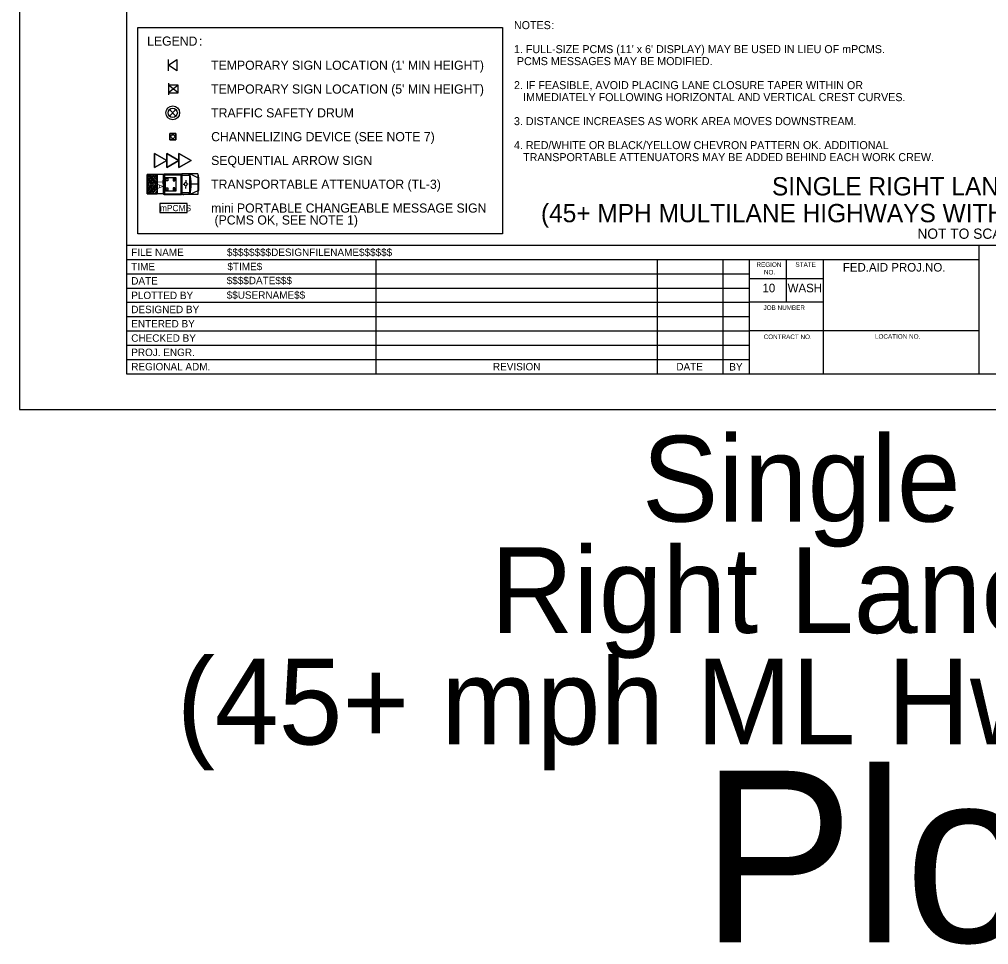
# Model space of a CAD drawing. Extents: x 99958 to 100176, y 99935 to 100011.
# Drawn here: x 100079.06 to 100087.54, y 99995.01 to 100003.1 of the extents above; entities that cross this region are included whole.
import ezdxf

# ---------------------------------------------------------------- set-up
doc = ezdxf.new("R2010")
doc.units = 0
for name, color, linetype in [('SH_DE_DetailHeading1Text', 7, 'Continuous'), ('SH_GI_GeneralNotesBodyText', 7, 'Continuous'), ('SH_GI_PlotLimits', 7, 'Continuous'), ('SH_GI_SheetBorder', 7, 'Continuous'), ('SH_GI_SheetLocationText', 7, 'Continuous'), ('SH_GI_SheetTextInCells', 7, 'Continuous'), ('SH_GI_TitleBlockText', 7, 'Continuous'), ('TR_WZ_PCMS', 7, 'Continuous'), ('TR_WZ_PortableSignMount5ftMinBlk-Wht', 7, 'Continuous'), ('TR_WZ_PortableSignMountBlk-Wht', 7, 'Continuous'), ('TR_WZ_SequentialArrowSign', 7, 'Continuous'), ('TR_WZ_TrafficCone', 7, 'Continuous'), ('TR_WZ_TrafficSafetyDrum', 7, 'Continuous'), ('TR_WZ_TransportableAttenuator', 7, 'Continuous'), ('TR_WZ_WorkZoneTextCurrent', 7, 'Continuous')]:
    doc.layers.add(name, color=color, linetype=linetype)

msp = doc.modelspace()

# ---------------------------------------------------------------- linework, layer by layer
at = {"layer": 'SH_GI_PlotLimits'}
msp.add_lwpolyline([(100079.0625, 99999.6875), (100096.0625, 99999.6875), (100096.0625, 100010.6875), (100079.0625, 100010.6875)], close=True, dxfattribs=at)
at = {"layer": 'SH_GI_SheetBorder'}
for p, q in [((100080, 100010.375), (100080, 100000)), ((100080, 100001.1259), (100095.75, 100001.1259)), ((100087.4566, 100000), (100087.4566, 100001.1259)), ((100080, 100001.0008), (100087.4566, 100001.0008)), ((100082.179, 100001.0008), (100082.179, 100000)), ((100084.641, 100001.0008), (100084.641, 100000)), ((100085.2164, 100001.0008), (100085.2164, 100000)), ((100085.4451, 100001.0008), (100085.4451, 100000)), ((100085.7719, 100000.6255), (100085.7719, 100001.0008)), ((100086.0956, 100000), (100086.0956, 100001.0008)), ((100080, 100000.8757), (100082.1821, 100000.8757)), ((100082.1821, 100000.8757), (100085.4466, 100000.8757)), ((100086.0958, 100000.831), (100085.4466, 100000.831)), ((100080, 100000.7506), (100082.1821, 100000.7506)), ((100082.1821, 100000.7506), (100085.4466, 100000.7506)), ((100080, 100000.6255), (100085.4466, 100000.6255)), ((100086.0958, 100000.6255), (100085.4466, 100000.6255)), ((100080, 100000.5004), (100085.4466, 100000.5004)), ((100080, 100000.3753), (100085.4466, 100000.3753)), ((100087.4566, 100000.3753), (100085.4466, 100000.3753)), ((100080, 100000.2502), (100085.4466, 100000.2502)), ((100080, 100000.1251), (100085.4466, 100000.1251)), ((100080, 100000), (100095.75, 100000))]:
    msp.add_line(p, q, dxfattribs=at)
at = {"layer": 'TR_WZ_PCMS'}
msp.add_lwpolyline([(100080.2899, 100001.41), (100080.5299, 100001.41), (100080.5299, 100001.49), (100080.2899, 100001.49)], close=True, dxfattribs=at)
msp.add_lwpolyline([(100080.2899, 100001.41), (100080.5299, 100001.41), (100080.5299, 100001.49), (100080.2899, 100001.49), (100080.2899, 100001.41)], dxfattribs=at)
at = {"layer": 'TR_WZ_PortableSignMount5ftMinBlk-Wht'}
for p, q in [((100080.3682, 100002.5414), (100080.3682, 100002.4414)), ((100080.4516, 100002.4589), (100080.3682, 100002.5239)), ((100080.4516, 100002.5239), (100080.3682, 100002.4589)), ((100080.4099, 100002.4914), (100080.4099, 100002.4914)), ((100080.41, 100002.4914), (100080.41, 100002.4914))]:
    msp.add_line(p, q, dxfattribs=at)
msp.add_lwpolyline([(100080.4516, 100002.4589), (100080.4516, 100002.5239), (100080.3682, 100002.5239), (100080.3682, 100002.4589)], close=True, dxfattribs=at)
at = {"layer": 'TR_WZ_PortableSignMountBlk-Wht'}
msp.add_line((100080.3682, 100002.6497), (100080.3682, 100002.7497), dxfattribs=at)
msp.add_lwpolyline([(100080.3682, 100002.6996), (100080.44, 100002.7497), (100080.44, 100002.6497)], close=True, dxfattribs=at)
at = {"layer": 'TR_WZ_SequentialArrowSign'}
for points in [[(100080.3508, 100001.8666), (100080.2441, 100001.8048), (100080.2441, 100001.9284), (100080.3508, 100001.8666)], [(100080.2441, 100001.9284), (100080.2441, 100001.8048), (100080.3508, 100001.8666), (100080.2441, 100001.9284)], [(100080.4575, 100001.8666), (100080.3508, 100001.8048), (100080.3508, 100001.8666), (100080.3508, 100001.9284), (100080.4575, 100001.8666)], [(100080.3508, 100001.9284), (100080.3508, 100001.8666), (100080.3508, 100001.8048), (100080.4575, 100001.8666), (100080.3508, 100001.9284)], [(100080.5641, 100001.8666), (100080.4575, 100001.8048), (100080.4575, 100001.8666), (100080.4575, 100001.9284), (100080.5641, 100001.8666)], [(100080.4575, 100001.9284), (100080.4575, 100001.8666), (100080.4575, 100001.8048), (100080.5641, 100001.8666), (100080.4575, 100001.9284)]]:
    msp.add_lwpolyline(points, dxfattribs=at)
at = {"layer": 'TR_WZ_TrafficCone'}
for points in [[(100080.4308, 100002.1016), (100080.4308, 100002.0482), (100080.3775, 100002.0482), (100080.3775, 100002.1016), (100080.4308, 100002.1016)], [(100080.3775, 100002.1016), (100080.3775, 100002.0482), (100080.4308, 100002.0482), (100080.4308, 100002.1016), (100080.3775, 100002.1016)]]:
    msp.add_lwpolyline(points, dxfattribs=at)
msp.add_circle((100080.4041, 100002.0749), 0.0167, dxfattribs=at)
at = {"layer": 'TR_WZ_TrafficSafetyDrum'}
for p, q in [((100080.4324, 100002.3114), (100080.3758, 100002.2549)), ((100080.4324, 100002.2549), (100080.3758, 100002.3114))]:
    msp.add_line(p, q, dxfattribs=at)
for radius in [0.06, 0.06, 0.04]:
    msp.add_circle((100080.4041, 100002.2832), radius, dxfattribs=at)
at = {"layer": 'TR_WZ_TransportableAttenuator'}
for p, q in [((100080.1791, 100001.7269), (100080.2355, 100001.659)), ((100080.1791, 100001.705), (100080.1791, 100001.7269)), ((100080.2355, 100001.659), (100080.1791, 100001.7269)), ((100080.1791, 100001.7269), (100080.1791, 100001.705)), ((100080.2174, 100001.6592), (100080.1791, 100001.705)), ((100080.1791, 100001.705), (100080.2174, 100001.6592)), ((100080.2551, 100001.6585), (100080.185, 100001.743)), ((100080.185, 100001.743), (100080.2041, 100001.743)), ((100080.185, 100001.743), (100080.2551, 100001.6585)), ((100080.2041, 100001.743), (100080.185, 100001.743)), ((100080.2041, 100001.743), (100080.2676, 100001.6659)), ((100080.2676, 100001.6659), (100080.2041, 100001.743)), ((100080.2676, 100001.6908), (100080.2248, 100001.743)), ((100080.2248, 100001.743), (100080.2439, 100001.743)), ((100080.2439, 100001.743), (100080.2248, 100001.743)), ((100080.2248, 100001.743), (100080.2676, 100001.6908)), ((100080.2439, 100001.743), (100080.2676, 100001.7144)), ((100080.2676, 100001.7144), (100080.2439, 100001.743)), ((100080.2676, 100001.574), (100080.2676, 100001.743)), ((100080.3279, 100001.743), (100080.2676, 100001.743)), ((100080.2676, 100001.7144), (100080.2676, 100001.6908)), ((100080.2676, 100001.6908), (100080.2676, 100001.7144)), ((100080.3208, 100001.7399), (100080.3208, 100001.5768)), ((100080.3241, 100001.7454), (100080.3274, 100001.7454)), ((100080.3274, 100001.7454), (100080.3274, 100001.5713)), ((100080.3279, 100001.7483), (100080.4803, 100001.7483)), ((100080.3279, 100001.7483), (100080.3279, 100001.5683)), ((100080.3279, 100001.7427), (100080.3279, 100001.574)), ((100080.3323, 100001.7411), (100080.3323, 100001.5755)), ((100080.3323, 100001.7411), (100080.476, 100001.7411)), ((100080.476, 100001.7411), (100080.476, 100001.5755)), ((100080.4803, 100001.7483), (100080.4803, 100001.5683)), ((100080.4824, 100001.7483), (100080.4824, 100001.5683)), ((100080.6223, 100001.7483), (100080.4824, 100001.7483)), ((100080.551, 100001.7344), (100080.4824, 100001.7344)), ((100080.5014, 100001.7509), (100080.493, 100001.7509)), ((100080.5175, 100001.694), (100080.5175, 100001.6794)), ((100080.551, 100001.7483), (100080.5421, 100001.7344)), ((100080.551, 100001.7483), (100080.551, 100001.5683)), ((100080.5523, 100001.7483), (100080.5523, 100001.5683)), ((100080.6223, 100001.7153), (100080.5523, 100001.7483)), ((100080.6223, 100001.7483), (100080.6223, 100001.5683)), ((100080.6223, 100001.7483), (100080.6291, 100001.712)), ((100080.6291, 100001.712), (100080.6291, 100001.6047)), ((100080.1791, 100001.6818), (100080.1987, 100001.6586)), ((100080.1791, 100001.635), (100080.1791, 100001.6818)), ((100080.1987, 100001.6586), (100080.1791, 100001.6818)), ((100080.1791, 100001.6818), (100080.1791, 100001.635)), ((100080.1791, 100001.6131), (100080.2174, 100001.6592)), ((100080.2174, 100001.6592), (100080.1791, 100001.6131)), ((100080.2355, 100001.659), (100080.1791, 100001.5911)), ((100080.1791, 100001.5911), (100080.2355, 100001.659)), ((100080.1987, 100001.6586), (100080.1791, 100001.635)), ((100080.1791, 100001.635), (100080.1987, 100001.6586)), ((100080.1791, 100001.5911), (100080.1791, 100001.6131)), ((100080.1791, 100001.6131), (100080.1791, 100001.5911)), ((100080.1849, 100001.5739), (100080.2551, 100001.6585)), ((100080.2551, 100001.6585), (100080.1849, 100001.5739)), ((100080.2676, 100001.6509), (100080.2037, 100001.5739)), ((100080.2037, 100001.5739), (100080.2676, 100001.6509)), ((100080.2243, 100001.5739), (100080.2676, 100001.626)), ((100080.2676, 100001.626), (100080.2243, 100001.5739)), ((100080.2676, 100001.6659), (100080.2676, 100001.6509)), ((100080.2676, 100001.6509), (100080.2676, 100001.6659)), ((100080.2676, 100001.626), (100080.2676, 100001.6011)), ((100080.2676, 100001.6011), (100080.2676, 100001.626)), ((100080.3208, 100001.671), (100080.3274, 100001.6676)), ((100080.3208, 100001.6456), (100080.3274, 100001.649)), ((100080.3226, 100001.6583), (100080.3257, 100001.6583)), ((100080.3241, 100001.6608), (100080.3241, 100001.6558)), ((100080.4951, 100001.6584), (100080.5045, 100001.6584)), ((100080.507, 100001.658), (100080.507, 100001.658)), ((100080.5175, 100001.6226), (100080.5175, 100001.6372)), ((100080.5398, 100001.6584), (100080.5305, 100001.6584)), ((100080.6223, 100001.6583), (100080.566, 100001.6583)), ((100080.2037, 100001.5739), (100080.1849, 100001.5739)), ((100080.1849, 100001.5739), (100080.2037, 100001.5739)), ((100080.2446, 100001.5739), (100080.2243, 100001.5739)), ((100080.2243, 100001.5739), (100080.2446, 100001.5739)), ((100080.2676, 100001.6011), (100080.2446, 100001.5739)), ((100080.2446, 100001.5739), (100080.2676, 100001.6011)), ((100080.3279, 100001.574), (100080.2676, 100001.574)), ((100080.3241, 100001.5713), (100080.3274, 100001.5713)), ((100080.3279, 100001.5683), (100080.4803, 100001.5683)), ((100080.3323, 100001.5755), (100080.476, 100001.5755)), ((100080.551, 100001.5823), (100080.4824, 100001.5823)), ((100080.6223, 100001.5683), (100080.4824, 100001.5683)), ((100080.5014, 100001.5658), (100080.493, 100001.5658)), ((100080.5437, 100001.5823), (100080.551, 100001.5683)), ((100080.6223, 100001.6013), (100080.5523, 100001.5683)), ((100080.6223, 100001.5683), (100080.6291, 100001.6047))]:
    msp.add_line(p, q, dxfattribs=at)
for points in [[(100080.2676, 100001.5739), (100080.1791, 100001.5739), (100080.1791, 100001.743), (100080.2676, 100001.743)], [(100080.3398, 100001.7183), (100080.4298, 100001.7183), (100080.4298, 100001.5983), (100080.3398, 100001.5983)], [(100080.3473, 100001.7108), (100080.3623, 100001.7108), (100080.3623, 100001.6883), (100080.3473, 100001.6883)], [(100080.4223, 100001.7108), (100080.4073, 100001.7108), (100080.4073, 100001.6883), (100080.4223, 100001.6883)], [(100080.3473, 100001.6283), (100080.3623, 100001.6283), (100080.3623, 100001.6058), (100080.3473, 100001.6058)], [(100080.4223, 100001.6283), (100080.4073, 100001.6283), (100080.4073, 100001.6058), (100080.4223, 100001.6058)]]:
    msp.add_lwpolyline(points, close=True, dxfattribs=at)
msp.add_lwpolyline([(100080.2676, 100001.743), (100080.1791, 100001.743), (100080.1791, 100001.5739), (100080.2676, 100001.574)], dxfattribs=at)
for centre, major_axis, start_param, end_param in [((100080.3241, 100001.7399), (0, 0.00549), 6.283185, 7.853982), ((100080.4523, 100001.6583), (0, 0.1889), 4.215852, 5.209111), ((100080.3241, 100001.5768), (0, -0.00549), 4.712389, 6.283185)]:
    msp.add_ellipse(centre, major_axis=major_axis, ratio=0.60201, start_param=start_param, end_param=end_param, dxfattribs=at)
for centre, major_axis in [((100080.3241, 100001.6583), (0, -0.00254)), ((100080.5175, 100001.6583), (0, -0.0173))]:
    msp.add_ellipse(centre, major_axis=major_axis, ratio=0.60201, dxfattribs=at)
at = {"layer": 'TR_WZ_WorkZoneTextCurrent'}
msp.add_lwpolyline([(100080.1, 100003.031), (100083.2886, 100003.031), (100083.2886, 100001.2259), (100080.1, 100001.2259)], close=True, dxfattribs=at)

# ---------------------------------------------------------------- texts
at = {"layer": 'SH_DE_DetailHeading1Text'}
for s, height, p in [('SINGLE RIGHT LANE CLOSURE', 0.16, (100085.6453, 100001.5606)), ('(45+ MPH MULTILANE HIGHWAYS WITH 2-WAY LEFT TURN LANE)', 0.16, (100083.6248, 100001.3259)), ('NOT TO SCALE', 0.09, (100086.9175, 100001.1809))]:
    msp.add_text(s, height=height, rotation=360, dxfattribs=at).set_placement(p)
at = {"layer": 'SH_GI_GeneralNotesBodyText'}
for s, p in [('NOTES', (100083.3886, 100003.0156)), (':', (100083.7161, 100003.0156)), ("1. FULL-SIZE PCMS (11' x 6' DISPLAY) MAY BE USED IN LIEU OF mPCMS.", (100083.3886, 100002.8056)), (' PCMS MESSAGES MAY BE MODIFIED.', (100083.3886, 100002.7006)), ('2. IF FEASIBLE, AVOID PLACING LANE CLOSURE TAPER WITHIN OR ', (100083.3886, 100002.4906)), ('IMMEDIATELY FOLLOWING HORIZONTAL AND VERTICAL CREST CURVES.', (100083.4686, 100002.3856)), ('3. DISTANCE INCREASES AS WORK AREA MOVES DOWNSTREAM.', (100083.3886, 100002.1756)), ('4. RED/WHITE OR BLACK/YELLOW CHEVRON PATTERN OK. ADDITIONAL ', (100083.3886, 100001.9656)), ('TRANSPORTABLE ATTENUATORS MAY BE ADDED BEHIND EACH WORK CREW.', (100083.4686, 100001.8606))]:
    msp.add_text(s, height=0.07, rotation=360, dxfattribs=at).set_placement(p)
at = {"layer": 'SH_GI_SheetLocationText'}
for s, height, p in [('Single PCMS', 0.75, (100084.5076, 99998.7071)), ('Right Lane Closure', 0.75, (100083.1834, 99997.7321)), ('(45+ mph ML Hwy + TWLTL)', 0.75, (100080.4384, 99996.7571)), ('Plot 5', 1.5, (100085.0239, 99995.0267))]:
    msp.add_text(s, height=height, dxfattribs=at).set_placement(p)
at = {"layer": 'SH_GI_SheetTextInCells'}
for s, height, p in [('FILE NAME', 0.06505, (100080.041, 100001.0308)), ('TIME', 0.06505, (100080.041, 100000.9057)), ('REGION', 0.04003, (100085.5099, 100000.9352)), ('STATE', 0.04003, (100085.8511, 100000.9357)), ('FED.AID PROJ.NO.', 0.07506, (100086.2652, 100000.8945)), ('DATE', 0.06505, (100080.041, 100000.7806)), ('NO.', 0.04003, (100085.5752, 100000.869)), ('10', 0.07506, (100085.5621, 100000.7131)), ('WASH', 0.07506, (100085.7826, 100000.7131)), ('PLOTTED BY', 0.06505, (100080.041, 100000.6538)), ('DESIGNED BY', 0.065052, (100080.041, 100000.5304)), ('JOB NUMBER', 0.04003, (100085.5712, 100000.5587)), ('ENTERED BY', 0.06505, (100080.041, 100000.4053)), ('CHECKED BY', 0.06505, (100080.041, 100000.2802)), ('CONTRACT NO.', 0.040032, (100085.5725, 100000.3037)), ('LOCATION NO.', 0.040032, (100086.5465, 100000.3067)), ('PROJ. ENGR.', 0.065052, (100080.041, 100000.1551)), ('REGIONAL ADM.', 0.065052, (100080.041, 100000.03)), ('REVISION', 0.06505, (100083.2048, 100000.03)), ('DATE', 0.06505, (100084.8091, 100000.03)), ('BY', 0.06505, (100085.2725, 100000.0285))]:
    msp.add_text(s, height=height, dxfattribs=at).set_placement(p)
at = {"layer": 'SH_GI_TitleBlockText'}
for s, height, p in [('$$$$$$$$DESIGNFILENAME$$$$$$', 0.065052, (100080.8775, 100001.0308)), ('$TIME$', 0.06505, (100080.882, 100000.9059)), ('$$$$DATE$$$', 0.065052, (100080.8759, 100000.7835)), ('$$USERNAME$$', 0.065052, (100080.8759, 100000.6567))]:
    msp.add_text(s, height=height, dxfattribs=at).set_placement(p)
at = {"layer": 'TR_WZ_PCMS'}
msp.add_text('mPCMS', height=0.055, rotation=360, dxfattribs=at).set_placement((100080.2914, 100001.4225))
at = {"layer": 'TR_WZ_TransportableAttenuator'}
msp.add_text('TA', height=0.045, rotation=269.99999, dxfattribs=at).set_placement((100080.2717, 100001.6978))
at = {"layer": 'TR_WZ_WorkZoneTextCurrent'}
for s, p in [('LEGEND', (100080.18, 100002.871)), (':', (100080.6328, 100002.871)), ("TEMPORARY SIGN LOCATION (1' MIN HEIGHT)", (100080.74, 100002.6597)), ("TEMPORARY SIGN LOCATION (5' MIN HEIGHT)", (100080.74, 100002.4514)), ('TRAFFIC SAFETY DRUM', (100080.74, 100002.2432)), ('CHANNELIZING DEVICE (SEE NOTE 7)', (100080.74, 100002.0349)), ('SEQUENTIAL ARROW SIGN', (100080.74, 100001.8266)), ('TRANSPORTABLE ATTENUATOR (TL-3)', (100080.74, 100001.6183)), ('mini PORTABLE CHANGEABLE MESSAGE SIGN', (100080.74, 100001.41)), (' (PCMS OK, SEE NOTE 1)', (100080.74, 100001.3059))]:
    msp.add_text(s, height=0.08, rotation=360, dxfattribs=at).set_placement(p)

doc.saveas('drawing.dxf')
